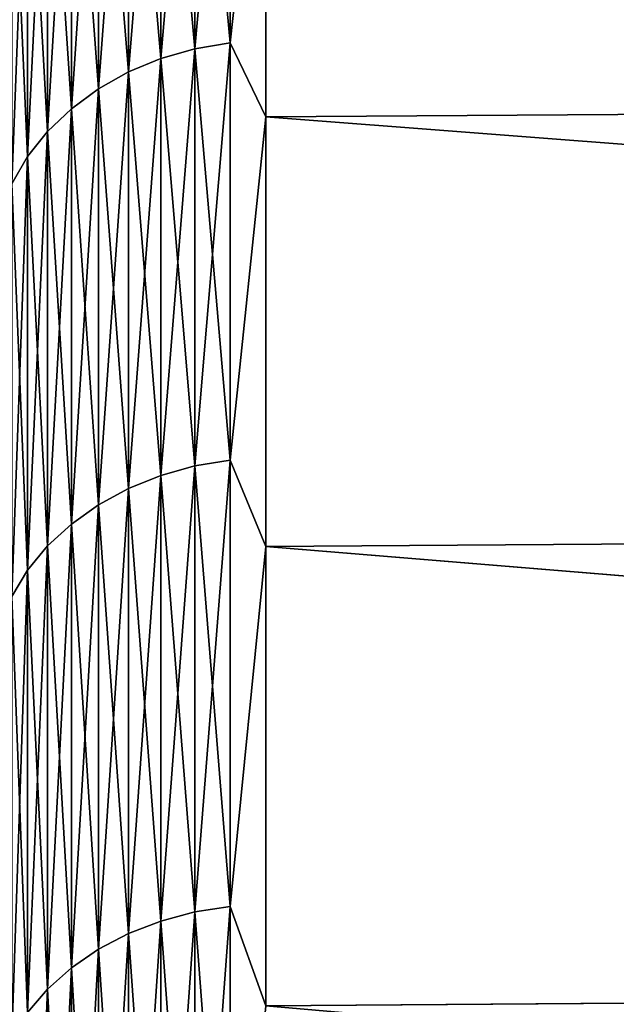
# Model space of a CAD drawing. Header units: metres. Extents: x -2 to 78, y -85 to 85.
# Tile 455 of 500: x 39.46 to 40.54, y 49.26 to 51.04. Entities that reach past the tile are written whole.
import ezdxf

# ---------------------------------------------------------------- set-up
doc = ezdxf.new("R2010")
doc.units = ezdxf.units.M
doc.layers.add('solid_20004802', color=7, linetype='CONTINUOUS')

msp = doc.modelspace()

# ---------------------------------------------------------------- linework, layer by layer
at = {"layer": 'solid_20004802'}
for points in [[(39.84367, 51.702499, -13.940415), (39.84367, 51.001312, -15.069284), (39.779713, 51.691345, -13.933856)], [(39.779713, 50.99049, 15.062194), (39.84367, 51.001312, 15.069284), (39.84367, 51.702499, 13.940415)], [(39.779713, 51.691345, 13.933856), (39.779713, 50.99049, 15.062194), (39.84367, 51.702499, 13.940415)], [(39.908051, 51.589737, -14.139143), (39.84367, 51.001312, -15.069284), (39.84367, 51.702499, -13.940415)], [(39.908051, 51.589737, 14.139143), (39.84367, 51.702499, 13.940415), (39.84367, 51.001312, 15.069284)], [(39.779713, 51.691345, -13.933856), (39.779713, 50.99049, -15.062194), (39.717983, 51.673107, -13.92313)], [(39.717983, 50.97279, 15.050598), (39.779713, 50.99049, 15.062194), (39.779713, 51.691345, 13.933856)], [(39.717983, 51.673107, 13.92313), (39.717983, 50.97279, 15.050598), (39.779713, 51.691345, 13.933856)], [(39.84367, 51.001312, -15.069284), (39.779713, 50.99049, -15.062194), (39.779713, 51.691345, -13.933856)], [(39.717983, 51.673107, -13.92313), (39.717983, 50.97279, -15.050598), (39.659534, 51.648098, -13.908419)], [(39.659534, 50.948517, 15.034697), (39.717983, 50.97279, 15.050598), (39.717983, 51.673107, 13.92313)], [(39.659534, 51.648098, 13.908419), (39.659534, 50.948517, 15.034697), (39.717983, 51.673107, 13.92313)], [(39.779713, 50.99049, -15.062194), (39.717983, 50.97279, -15.050598), (39.717983, 51.673107, -13.92313)], [(39.659534, 51.648098, -13.908419), (39.659534, 50.948517, -15.034697), (39.605366, 51.616737, -13.889975)], [(39.605366, 50.918087, 15.014759), (39.659534, 50.948517, 15.034697), (39.659534, 51.648098, 13.908419)], [(39.605366, 51.616737, 13.889975), (39.605366, 50.918087, 15.014759), (39.659534, 51.648098, 13.908419)], [(39.717983, 50.97279, -15.050598), (39.659534, 50.948517, -15.034697), (39.659534, 51.648098, -13.908419)], [(49.188503, 51.647846, -14.119936), (49.188503, 50.928867, -15.259765), (39.908051, 51.589737, -14.139143)], [(49.188503, 50.928806, 15.259851), (49.188503, 51.6478, 14.120018), (39.908051, 51.589737, 14.139143)], [(39.605366, 51.616737, -13.889975), (39.605366, 50.918087, -15.014759), (39.556393, 51.579563, -13.868112)], [(39.556393, 50.882011, 14.991125), (39.605366, 50.918087, 15.014759), (39.605366, 51.616737, 13.889975)], [(39.556393, 51.579563, 13.868112), (39.556393, 50.882011, 14.991125), (39.605366, 51.616737, 13.889975)], [(39.659534, 50.948517, -15.034697), (39.605366, 50.918087, -15.014759), (39.605366, 51.616737, -13.889975)], [(39.908051, 51.589737, -14.139143), (39.908051, 50.867546, -15.279606), (39.84367, 51.001312, -15.069284)], [(39.908051, 50.867546, 15.279606), (39.908051, 51.589737, 14.139143), (39.84367, 51.001312, 15.069284)], [(49.188503, 50.928867, -15.259765), (39.908051, 50.867546, -15.279606), (39.908051, 51.589737, -14.139143)], [(49.188503, 50.928806, 15.259851), (39.908051, 51.589737, 14.139143), (39.908051, 50.867546, 15.279606)], [(39.556393, 51.579563, -13.868112), (39.556393, 50.882011, -14.991125), (39.513454, 51.537209, -13.843202)], [(39.513454, 50.840912, 14.964197), (39.556393, 50.882011, 14.991125), (39.556393, 51.579563, 13.868112)], [(39.513454, 51.537209, 13.843202), (39.513454, 50.840912, 14.964197), (39.556393, 51.579563, 13.868112)], [(39.605366, 50.918087, -15.014759), (39.556393, 50.882011, -14.991125), (39.556393, 51.579563, -13.868112)], [(39.513454, 51.537209, -13.843202), (39.513454, 50.840912, -14.964197), (39.47728, 51.490395, -13.815668)], [(39.47728, 50.795483, 14.934435), (39.513454, 50.840912, 14.964197), (39.513454, 51.537209, 13.843202)], [(39.47728, 51.490395, 13.815668), (39.47728, 50.795483, 14.934435), (39.513454, 51.537209, 13.843202)], [(39.556393, 50.882011, -14.991125), (39.513454, 50.840912, -14.964197), (39.513454, 51.537209, -13.843202)], [(39.47728, 51.490395, -13.815668), (39.47728, 50.795483, -14.934435), (39.44849, 51.439919, -13.785981)], [(39.44849, 50.746498, 14.902344), (39.47728, 50.795483, 14.934435), (39.47728, 51.490395, 13.815668)], [(39.44849, 51.439919, 13.785981), (39.44849, 50.746498, 14.902344), (39.47728, 51.490395, 13.815668)], [(39.513454, 50.840912, -14.964197), (39.47728, 50.795483, -14.934435), (39.47728, 51.490395, -13.815668)], [(39.47728, 50.795483, -14.934435), (39.44849, 50.746498, -14.902344), (39.44849, 51.439919, -13.785981)], [(39.84367, 51.001312, -15.069284), (39.84367, 50.246403, -16.162958), (39.779713, 50.99049, -15.062194)], [(39.779713, 50.235935, 16.155352), (39.84367, 50.246403, 16.162958), (39.84367, 51.001312, 15.069284)], [(39.779713, 50.99049, 15.062194), (39.779713, 50.235935, 16.155352), (39.84367, 51.001312, 15.069284)], [(39.908051, 50.867546, -15.279606), (39.84367, 50.246403, -16.162958), (39.84367, 51.001312, -15.069284)], [(39.908051, 50.867546, 15.279606), (39.84367, 51.001312, 15.069284), (39.84367, 50.246403, 16.162958)], [(39.779713, 50.99049, -15.062194), (39.779713, 50.235935, -16.155352), (39.717983, 50.97279, -15.050598)], [(39.717983, 50.218819, 16.142916), (39.779713, 50.235935, 16.155352), (39.779713, 50.99049, 15.062194)], [(39.717983, 50.97279, 15.050598), (39.717983, 50.218819, 16.142916), (39.779713, 50.99049, 15.062194)], [(39.84367, 50.246403, -16.162958), (39.779713, 50.235935, -16.155352), (39.779713, 50.99049, -15.062194)], [(39.717983, 50.97279, -15.050598), (39.717983, 50.218819, -16.142916), (39.659534, 50.948517, -15.034697)], [(39.659534, 50.195343, 16.12586), (39.717983, 50.218819, 16.142916), (39.717983, 50.97279, 15.050598)], [(39.659534, 50.948517, 15.034697), (39.659534, 50.195343, 16.12586), (39.717983, 50.97279, 15.050598)], [(39.779713, 50.235935, -16.155352), (39.717983, 50.218819, -16.142916), (39.717983, 50.97279, -15.050598)], [(39.659534, 50.948517, -15.034697), (39.659534, 50.195343, -16.12586), (39.605366, 50.918087, -15.014759)], [(39.605366, 50.165909, 16.104475), (39.659534, 50.195343, 16.12586), (39.659534, 50.948517, 15.034697)], [(39.605366, 50.918087, 15.014759), (39.605366, 50.165909, 16.104475), (39.659534, 50.948517, 15.034697)], [(39.717983, 50.218819, -16.142916), (39.659534, 50.195343, -16.12586), (39.659534, 50.948517, -15.034697)], [(49.188503, 50.928867, -15.259765), (49.188503, 50.154987, -16.36306), (39.908051, 50.867546, -15.279606)], [(49.188503, 50.154922, 16.363152), (49.188503, 50.928806, 15.259851), (39.908051, 50.867546, 15.279606)], [(39.605366, 50.918087, -15.014759), (39.605366, 50.165909, -16.104475), (39.556393, 50.882011, -14.991125)], [(39.556393, 50.13102, 16.079126), (39.605366, 50.165909, 16.104475), (39.605366, 50.918087, 15.014759)], [(39.556393, 50.882011, 14.991125), (39.556393, 50.13102, 16.079126), (39.605366, 50.918087, 15.014759)], [(39.659534, 50.195343, -16.12586), (39.605366, 50.165909, -16.104475), (39.605366, 50.918087, -15.014759)], [(39.556393, 50.882011, -14.991125), (39.556393, 50.13102, -16.079126), (39.513454, 50.840912, -14.964197)], [(39.513454, 50.091267, 16.050243), (39.556393, 50.13102, 16.079126), (39.556393, 50.882011, 14.991125)], [(39.513454, 50.840912, 14.964197), (39.513454, 50.091267, 16.050243), (39.556393, 50.882011, 14.991125)], [(39.605366, 50.165909, -16.104475), (39.556393, 50.13102, -16.079126), (39.556393, 50.882011, -14.991125)], [(39.908051, 50.867546, -15.279606), (39.908051, 50.090267, -16.383257), (39.84367, 50.246403, -16.162958)], [(39.908051, 50.090267, 16.383257), (39.908051, 50.867546, 15.279606), (39.84367, 50.246403, 16.162958)], [(49.188503, 50.154987, -16.36306), (39.908051, 50.090267, -16.383257), (39.908051, 50.867546, -15.279606)], [(49.188503, 50.154922, 16.363152), (39.908051, 50.867546, 15.279606), (39.908051, 50.090267, 16.383257)], [(39.513454, 50.840912, -14.964197), (39.513454, 50.091267, -16.050243), (39.47728, 50.795483, -14.934435)], [(39.47728, 50.047329, 16.018322), (39.513454, 50.091267, 16.050243), (39.513454, 50.840912, 14.964197)], [(39.47728, 50.795483, 14.934435), (39.47728, 50.047329, 16.018322), (39.513454, 50.840912, 14.964197)], [(39.556393, 50.13102, -16.079126), (39.513454, 50.091267, -16.050243), (39.513454, 50.840912, -14.964197)], [(39.47728, 50.795483, -14.934435), (39.47728, 50.047329, -16.018322), (39.44849, 50.746498, -14.902344)], [(39.44849, 49.999954, 15.983902), (39.47728, 50.047329, 16.018322), (39.47728, 50.795483, 14.934435)], [(39.44849, 50.746498, 14.902344), (39.44849, 49.999954, 15.983902), (39.47728, 50.795483, 14.934435)], [(39.513454, 50.091267, -16.050243), (39.47728, 50.047329, -16.018322), (39.47728, 50.795483, -14.934435)], [(39.47728, 50.047329, -16.018322), (39.44849, 49.999954, -15.983902), (39.44849, 50.746498, -14.902344)], [(39.779713, 50.235935, -16.155352), (39.779713, 49.429447, -17.210779), (39.717983, 50.218819, -16.142916)], [(39.717983, 49.412952, 17.197531), (39.779713, 49.429447, 17.210779), (39.779713, 50.235935, 16.155352)], [(39.717983, 50.218819, 16.142916), (39.717983, 49.412952, 17.197531), (39.779713, 50.235935, 16.155352)], [(39.84367, 50.246403, -16.162958), (39.84367, 49.439537, -17.218882), (39.779713, 50.235935, -16.155352)], [(39.779713, 49.429447, 17.210779), (39.84367, 49.439537, 17.218882), (39.84367, 50.246403, 16.162958)], [(39.779713, 50.235935, 16.155352), (39.779713, 49.429447, 17.210779), (39.84367, 50.246403, 16.162958)], [(39.84367, 49.439537, -17.218882), (39.779713, 49.429447, -17.210779), (39.779713, 50.235935, -16.155352)], [(39.908051, 50.090267, -16.383257), (39.84367, 49.439537, -17.218882), (39.84367, 50.246403, -16.162958)], [(39.908051, 50.090267, 16.383257), (39.84367, 50.246403, 16.162958), (39.84367, 49.439537, 17.218882)], [(39.717983, 50.218819, -16.142916), (39.717983, 49.412952, -17.197531), (39.659534, 50.195343, -16.12586)], [(39.659534, 49.390327, 17.179361), (39.717983, 49.412952, 17.197531), (39.717983, 50.218819, 16.142916)], [(39.659534, 50.195343, 16.12586), (39.659534, 49.390327, 17.179361), (39.717983, 50.218819, 16.142916)], [(39.779713, 49.429447, -17.210779), (39.717983, 49.412952, -17.197531), (39.717983, 50.218819, -16.142916)], [(39.659534, 50.195343, -16.12586), (39.659534, 49.390327, -17.179361), (39.605366, 50.165909, -16.104475)], [(39.605366, 49.361961, 17.156578), (39.659534, 49.390327, 17.179361), (39.659534, 50.195343, 16.12586)], [(39.605366, 50.165909, 16.104475), (39.605366, 49.361961, 17.156578), (39.659534, 50.195343, 16.12586)], [(39.717983, 49.412952, -17.197531), (39.659534, 49.390327, -17.179361), (39.659534, 50.195343, -16.12586)], [(39.605366, 50.165909, -16.104475), (39.605366, 49.361961, -17.156578), (39.556393, 50.13102, -16.079126)], [(39.556393, 49.328339, 17.129574), (39.605366, 49.361961, 17.156578), (39.605366, 50.165909, 16.104475)], [(39.556393, 50.13102, 16.079126), (39.556393, 49.328339, 17.129574), (39.605366, 50.165909, 16.104475)], [(39.659534, 49.390327, -17.179361), (39.605366, 49.361961, -17.156578), (39.605366, 50.165909, -16.104475)], [(49.188503, 50.154987, -16.36306), (49.188503, 49.328072, -17.427181), (39.908051, 50.090267, -16.383257)], [(49.188503, 49.327995, 17.427277), (49.188503, 50.154922, 16.363152), (39.908051, 50.090267, 16.383257)], [(39.556393, 50.13102, -16.079126), (39.556393, 49.328339, -17.129574), (39.513454, 50.091267, -16.050243)], [(39.513454, 49.290028, 17.098804), (39.556393, 49.328339, 17.129574), (39.556393, 50.13102, 16.079126)], [(39.513454, 50.091267, 16.050243), (39.513454, 49.290028, 17.098804), (39.556393, 50.13102, 16.079126)], [(39.605366, 49.361961, -17.156578), (39.556393, 49.328339, -17.129574), (39.556393, 50.13102, -16.079126)], [(39.513454, 50.091267, -16.050243), (39.513454, 49.290028, -17.098804), (39.47728, 50.047329, -16.018322)], [(39.47728, 49.247684, 17.064796), (39.513454, 49.290028, 17.098804), (39.513454, 50.091267, 16.050243)], [(39.47728, 50.047329, 16.018322), (39.47728, 49.247684, 17.064796), (39.513454, 50.091267, 16.050243)], [(39.556393, 49.328339, -17.129574), (39.513454, 49.290028, -17.098804), (39.513454, 50.091267, -16.050243)], [(39.908051, 50.090267, -16.383257), (39.908051, 49.259769, -17.447441), (39.84367, 49.439537, -17.218882)], [(39.908051, 49.259769, 17.447441), (39.908051, 50.090267, 16.383257), (39.84367, 49.439537, 17.218882)], [(49.188503, 49.328072, -17.427181), (39.908051, 49.259769, -17.447441), (39.908051, 50.090267, -16.383257)], [(49.188503, 49.327995, 17.427277), (39.908051, 50.090267, 16.383257), (39.908051, 49.259769, 17.447441)], [(39.47728, 50.047329, -16.018322), (39.47728, 49.247684, -17.064796), (39.44849, 49.999954, -15.983902)], [(39.44849, 49.202026, 17.028128), (39.47728, 49.247684, 17.064796), (39.47728, 50.047329, 16.018322)], [(39.44849, 49.999954, 15.983902), (39.44849, 49.202026, 17.028128), (39.47728, 50.047329, 16.018322)], [(39.513454, 49.290028, -17.098804), (39.47728, 49.247684, -17.064796), (39.47728, 50.047329, -16.018322)], [(39.47728, 49.247684, -17.064796), (39.44849, 49.202026, -17.028128), (39.44849, 49.999954, -15.983902)], [(39.84367, 49.439537, -17.218882), (39.84367, 48.5826, -18.234591), (39.779713, 49.429447, -17.210779)], [(39.779713, 48.572914, 18.226011), (39.84367, 48.5826, 18.234591), (39.84367, 49.439537, 17.218882)], [(39.779713, 49.429447, 17.210779), (39.779713, 48.572914, 18.226011), (39.84367, 49.439537, 17.218882)], [(39.908051, 49.259769, -17.447441), (39.84367, 48.5826, -18.234591), (39.84367, 49.439537, -17.218882)], [(39.908051, 49.259769, 17.447441), (39.84367, 49.439537, 17.218882), (39.84367, 48.5826, 18.234591)], [(39.779713, 49.429447, -17.210779), (39.779713, 48.572914, -18.226011), (39.717983, 49.412952, -17.197531)], [(39.717983, 48.557076, 18.211981), (39.779713, 48.572914, 18.226011), (39.779713, 49.429447, 17.210779)], [(39.717983, 49.412952, 17.197531), (39.717983, 48.557076, 18.211981), (39.779713, 49.429447, 17.210779)], [(39.84367, 48.5826, -18.234591), (39.779713, 48.572914, -18.226011), (39.779713, 49.429447, -17.210779)], [(39.717983, 49.412952, -17.197531), (39.717983, 48.557076, -18.211981), (39.659534, 49.390327, -17.179361)], [(39.659534, 48.535355, 18.192738), (39.717983, 48.557076, 18.211981), (39.717983, 49.412952, 17.197531)], [(39.659534, 49.390327, 17.179361), (39.659534, 48.535355, 18.192738), (39.717983, 49.412952, 17.197531)], [(39.779713, 48.572914, -18.226011), (39.717983, 48.557076, -18.211981), (39.717983, 49.412952, -17.197531)], [(39.659534, 49.390327, -17.179361), (39.659534, 48.535355, -18.192738), (39.605366, 49.361961, -17.156578)], [(39.605366, 48.508125, 18.168613), (39.659534, 48.535355, 18.192738), (39.659534, 49.390327, 17.179361)], [(39.605366, 49.361961, 17.156578), (39.605366, 48.508125, 18.168613), (39.659534, 49.390327, 17.179361)], [(39.717983, 48.557076, -18.211981), (39.659534, 48.535355, -18.192738), (39.659534, 49.390327, -17.179361)], [(39.605366, 49.361961, -17.156578), (39.605366, 48.508125, -18.168613), (39.556393, 49.328339, -17.129574)], [(39.556393, 48.475845, 18.140015), (39.605366, 48.508125, 18.168613), (39.605366, 49.361961, 17.156578)], [(39.556393, 49.328339, 17.129574), (39.556393, 48.475845, 18.140015), (39.605366, 49.361961, 17.156578)], [(39.659534, 48.535355, -18.192738), (39.605366, 48.508125, -18.168613), (39.605366, 49.361961, -17.156578)], [(39.556393, 49.328339, -17.129574), (39.556393, 48.475845, -18.140015), (39.513454, 49.290028, -17.098804)], [(39.513454, 48.439064, 18.107431), (39.556393, 48.475845, 18.140015), (39.556393, 49.328339, 17.129574)], [(39.513454, 49.290028, 17.098804), (39.513454, 48.439064, 18.107431), (39.556393, 49.328339, 17.129574)], [(39.605366, 48.508125, -18.168613), (39.556393, 48.475845, -18.140015), (39.556393, 49.328339, -17.129574)], [(49.188503, 49.328072, -17.427181), (49.188503, 48.450092, -18.449581), (39.908051, 49.259769, -17.447441)], [(49.188503, 48.450005, 18.449677), (49.188503, 49.327995, 17.427277), (39.908051, 49.259769, 17.447441)], [(39.513454, 49.290028, -17.098804), (39.513454, 48.439064, -18.107431), (39.47728, 49.247684, -17.064796)], [(39.47728, 48.398411, 18.071417), (39.513454, 48.439064, 18.107431), (39.513454, 49.290028, 17.098804)], [(39.47728, 49.247684, 17.064796), (39.47728, 48.398411, 18.071417), (39.513454, 49.290028, 17.098804)], [(39.556393, 48.475845, -18.140015), (39.513454, 48.439064, -18.107431), (39.513454, 49.290028, -17.098804)]]:
    msp.add_3dface(points, dxfattribs=at)

doc.saveas('drawing.dxf')
